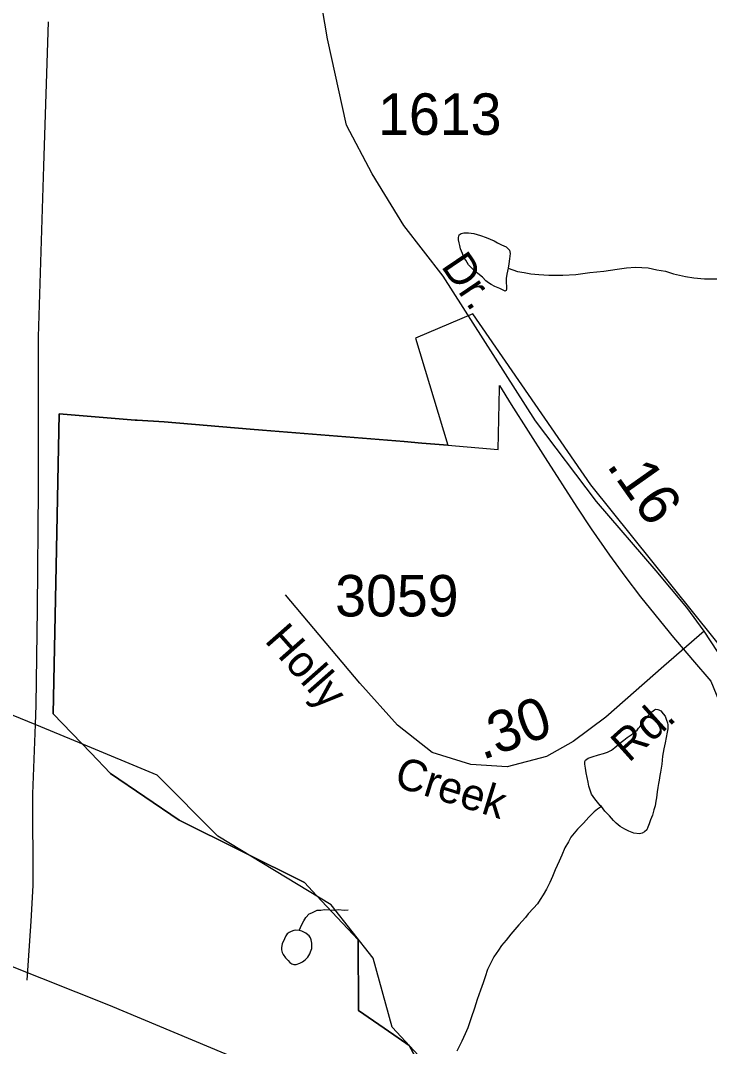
# Model space of a CAD drawing. Extents: x 2001466 to 2224147, y 644118 to 847247.
# Drawn here: x 2042605 to 2044681, y 754077 to 757169 of the extents above; entities that cross this region are included whole.
import ezdxf

# ---------------------------------------------------------------- set-up
doc = ezdxf.new("R2010")
doc.units = 0
for name, color, linetype in [('Exist Boundary Political City Limit New', 7, 'Continuous'), ('Exist Hydrographic Misc Water Feature', 7, 'Continuous'), ('Exist Road Non-System Type 51', 7, 'Continuous'), ('Exist Road Secondary Mileage Hundredths English Label', 7, 'Continuous'), ('Exist Road Secondary Type 51 Attributed', 7, 'Continuous'), ('Exist Road Secondary Type 51 Label', 7, 'Continuous'), ('Exist Road Secondary Type 51 Number Label', 7, 'Continuous'), ('Map Preparation Boundary City Limit Buffer Line', 7, 'Continuous')]:
    doc.layers.add(name, color=color, linetype=linetype)

msp = doc.modelspace()

# ---------------------------------------------------------------- linework, layer by layer
at = {"layer": 'Exist Boundary Political City Limit New'}
for points in [[(2044857, 755041.5), (2044756.9, 755230.2), (2044324.1, 755770.1), (2043967.9, 756285.4), (2043795.1, 756212.4), (2043892.2, 755889.6)], [(2043892.2, 755889.6), (2043840.5, 755893.4), (2043814.2, 755895.3), (2043760.9, 755900.1), (2043735.9, 755902.3), (2043334.1, 755935.1), (2043296.8, 755938.1), (2043037.5, 755959.4), (2042956.5, 755964.6), (2042950.1, 755965), (2042720.9, 755983.5), (2042711.8, 755525.3), (2042703.1, 755079.9), (2042816.4, 754962.2), (2042876.2, 754900.1), (2043082.6, 754759.5), (2043460.9, 754571.1), (2043496.6, 754532.8), (2043622, 754398.9), (2043622.9, 754185.6), (2043730.2, 754112), (2043776.5, 754080.2), (2043815.2, 754008.2)]]:
    msp.add_lwpolyline(points, dxfattribs=at)
at = {"layer": 'Exist Hydrographic Misc Water Feature'}
msp.add_line((2042782.3, 754992.1), (2042648.5, 755047.4), dxfattribs=at)
for points in [[(2042648.5, 755047.4), (2042582.2, 755074.8), (2042273.2, 755415.8), (2042073.1, 755551.2), (2041898.2, 755768), (2041722, 756191.6), (2041721.2, 756434.4), (2041755.1, 756509.2), (2041721.2, 756883.9), (2041812.1, 757049.4), (2041954.1, 757173.3)], [(2044074.6, 756423.2), (2044070.7, 756405.1), (2044068.9, 756391.3), (2044068.7, 756377.5), (2044069.1, 756369.3), (2044069.1, 756359.2), (2044068.9, 756355.5), (2044065.2, 756353.3), (2044049, 756361.4), (2044034.6, 756367.2), (2044022.9, 756373.5), (2044014.9, 756379.1), (2044007.1, 756385.2), (2043996.9, 756395.3), (2043983.2, 756407.1), (2043972.9, 756415.1), (2043966.8, 756420.9), (2043954.9, 756433.3), (2043946.5, 756447.1), (2043940.5, 756454.9), (2043936.6, 756467.3), (2043930.9, 756481.1), (2043928.8, 756491.2), (2043926.8, 756499.2), (2043924.9, 756508.8), (2043924.7, 756515), (2043926.4, 756523.2), (2043932.5, 756527.1), (2043940.5, 756529.2), (2043954.7, 756529.1), (2043970.9, 756527), (2043990.7, 756521.2), (2044008.4, 756515.2), (2044032.8, 756505.5), (2044042.6, 756499.1), (2044054.9, 756493.2), (2044068.9, 756487.4), (2044075, 756481.2), (2044078.5, 756477.4), (2044080.8, 756467.3), (2044078.9, 756451.4), (2044076.7, 756435.5), (2044074.6, 756423.2)], [(2044074.6, 756423.2), (2044102.7, 756413.3), (2044123, 756409.4), (2044143.1, 756405.5), (2044167.1, 756403.5), (2044196.8, 756401.5), (2044219, 756401.7), (2044238.9, 756401.6), (2044278.8, 756403.6), (2044320.7, 756409.8), (2044362.5, 756414), (2044402.7, 756420.1), (2044431, 756423.9), (2044458.5, 756425.9), (2044496.8, 756424.1), (2044523.1, 756418.1), (2044548.7, 756414.2), (2044572.5, 756406.1), (2044608.6, 756398.2), (2044634.6, 756394.2), (2044666.8, 756390.6), (2044704.5, 756390.5)], [(2044355.7, 754800.1), (2044351.8, 754803.9), (2044343.6, 754814.1), (2044335.8, 754823.8), (2044326, 754837.9), (2044323.5, 754843.9), (2044317.6, 754861.9), (2044315.3, 754874), (2044309.4, 754902.1), (2044307.6, 754916.2), (2044305.7, 754927.8), (2044305.3, 754935.9), (2044307.8, 754940.1), (2044315.5, 754946.2), (2044327.6, 754950), (2044347.3, 754955.9), (2044361.7, 754959.9), (2044373.8, 754964.1), (2044385.5, 754970), (2044395.7, 754978.2), (2044407.6, 754988.2), (2044415.4, 754994.3), (2044423.6, 755000), (2044433.5, 755008.2), (2044445.3, 755016.1), (2044455.2, 755024.4), (2044463.4, 755030.4), (2044467.5, 755036.3), (2044471.4, 755040.2), (2044477.5, 755048.2), (2044485.5, 755060.4), (2044491.5, 755068.4), (2044497.2, 755074.4), (2044503.2, 755082.4), (2044511.4, 755088.5), (2044515.5, 755092.3), (2044519.2, 755094.2), (2044525.3, 755092.5), (2044529, 755092.3), (2044535.2, 755088.5), (2044541.5, 755080.3), (2044547.5, 755072.5), (2044551.4, 755060.5), (2044555, 755052.2), (2044555.5, 755046.5), (2044555.7, 755040.4), (2044555.5, 755034.3), (2044553.4, 755024.5), (2044551.2, 755008.6), (2044547.7, 754992.5), (2044543.4, 754974.5), (2044539.3, 754952.4), (2044537.4, 754928.3), (2044533.9, 754904.5), (2044531.7, 754894.3), (2044529.8, 754880.4), (2044527.8, 754870.2), (2044525.7, 754858.3), (2044523.9, 754844.4), (2044521.6, 754826.5), (2044519.6, 754816.3), (2044517.7, 754802.3), (2044514, 754790.3), (2044509.9, 754774.3), (2044503.8, 754760.2), (2044499.7, 754748.3), (2044496, 754738.3), (2044492.1, 754730.3), (2044485.9, 754724.4), (2044478.2, 754720.3), (2044470.2, 754718.3), (2044453.8, 754720.3), (2044438, 754726.4), (2044426.1, 754732.2), (2044412.1, 754740.1), (2044399.8, 754750), (2044391.8, 754758.2), (2044379.9, 754772.1), (2044365.8, 754786), (2044355.7, 754800.1)], [(2043838.6, 753945.4), (2043817.1, 754035.7), (2043725.2, 754136), (2043667.2, 754343.9), (2043541.1, 754504), (2043199.2, 754711.2), (2043016.1, 754895.4), (2042782.3, 754992.1)], [(2044355.7, 754800.1), (2044343.8, 754792.2), (2044334, 754784), (2044317.8, 754768.2), (2044302, 754749.9), (2044284, 754731.9), (2044273.9, 754720), (2044263.9, 754707.8), (2044256.1, 754693.9), (2044245.8, 754676), (2044236.2, 754654), (2044228, 754635.7), (2044216.1, 754610), (2044208.1, 754589.7), (2044200.5, 754571.8), (2044190.3, 754551.8), (2044180, 754533.9), (2044170.6, 754519.9), (2044162.6, 754507.7), (2044150.5, 754493.8), (2044134.5, 754477.5), (2044126.7, 754465.7), (2044106.4, 754443.6), (2044094.7, 754429.6), (2044082.6, 754415.6), (2044068.5, 754397.5), (2044054.9, 754381.7), (2044044.9, 754367.4), (2044030.9, 754347.6), (2044022.7, 754329.4), (2044012.7, 754309.4), (2044004.7, 754287.5), (2043998.7, 754269.3), (2043990.7, 754247.4), (2043981.1, 754219.2), (2043973.3, 754193.3), (2043963.3, 754163.6), (2043953.2, 754133.4), (2043945.4, 754115.5), (2043935, 754093.6), (2043929.2, 754081.5), (2043919.4, 754063.5)], [(2043444.7, 754426.4), (2043452.9, 754444.6), (2043458.2, 754456.4), (2043464.6, 754466.4), (2043474.4, 754476.6), (2043482.2, 754480.3), (2043490.6, 754484.3), (2043498.4, 754488.4), (2043510.3, 754488.6), (2043520.4, 754490.3), (2043538.4, 754488.8), (2043550.3, 754488.6), (2043562.6, 754490.5), (2043580.4, 754488.5), (2043592.3, 754488.7)], [(2043444.7, 754426.4), (2043434.4, 754428.3), (2043428.7, 754426.4), (2043420.7, 754424.3), (2043414.3, 754420.4), (2043408.6, 754416.4), (2043404.7, 754410.6), (2043400.8, 754402.2), (2043393, 754386.4), (2043391, 754376.1), (2043391, 754368.4), (2043393, 754360.4), (2043396.7, 754354.6), (2043403.1, 754344.3), (2043411.1, 754336.2), (2043416.8, 754330.4), (2043422.5, 754326.3), (2043428.7, 754324.6), (2043435.1, 754324.4), (2043446.7, 754328.3), (2043454.5, 754332.4), (2043462.7, 754338.4), (2043470.5, 754346.6), (2043476.9, 754356.6), (2043478.7, 754362.4), (2043482.8, 754372.3), (2043483, 754380.4), (2043482.6, 754388.6), (2043480.6, 754398.7), (2043478.9, 754404.6), (2043474.8, 754410.5), (2043470.7, 754414.3), (2043464.8, 754418.5), (2043458.4, 754422.2), (2043452.5, 754424.4), (2043444.7, 754426.4)]]:
    msp.add_lwpolyline(points, dxfattribs=at)
at = {"layer": 'Exist Road Non-System Type 51'}
for points in [[(2042688.4, 757165.5), (2042673.8, 756729.9), (2042657.3, 756216.2), (2042657.9, 755756.2), (2042654.5, 755396.3), (2042650.6, 755106.3), (2042648.5, 755047.4)], [(2042648.5, 755047.4), (2042641.1, 754838.5), (2042641.5, 754562.5), (2042635.3, 754454.6), (2042623.6, 754276.8)]]:
    msp.add_lwpolyline(points, dxfattribs=at)
at = {"layer": 'Exist Road Secondary Type 51 Attributed'}
for points in [[(2044665.7, 755329.1), (2044612.6, 755399.9), (2044520.9, 755511), (2044340.7, 755719.6), (2044157.2, 755962.8), (2043878.8, 756398.4), (2043759.7, 756551.4), (2043664.8, 756707.6), (2043587.5, 756854.1), (2043529.6, 757114.2), (2043497.4, 757304.2), (2043439.5, 757484.6), (2043362.2, 757630.3), (2043225.5, 757862.2), (2043017.9, 758283.4), (2042939, 758487.9), (2042874.6, 758665.8)], [(2044665.7, 755329.1), (2044544.2, 755223.2), (2044368.8, 755070.2), (2044270.7, 754996.1), (2044190.2, 754951), (2044071.1, 754920.4), (2043961.7, 754926.9), (2043845.8, 754963.1), (2043741.2, 755045.2), (2043627, 755172.5), (2043403.3, 755438.2)], [(2045137.1, 753407), (2045130.8, 753479.1), (2045120.3, 753594.7), (2045074.5, 753876.5), (2045027, 754120.9), (2044973.9, 754438.9), (2044916.8, 754729.2), (2044878.2, 754912.8), (2044831.5, 755044.8), (2044767.1, 755174.5), (2044665.7, 755329.1)], [(2045137.1, 753407), (2044686.5, 753539.1), (2044361.5, 753648.2), (2044036.4, 753749.6), (2043730.6, 753856.7), (2043320.3, 754014.2), (2042870.5, 754201.8), (2042570.4, 754321.3), (2042107.7, 754499.3), (2041752.9, 754635.8), (2041497, 754735.6), (2041154.3, 754878.9), (2040933.8, 754952.6), (2040676.3, 755013.8), (2040422.1, 755063.7)]]:
    msp.add_lwpolyline(points, dxfattribs=at)
at = {"layer": 'Map Preparation Boundary City Limit Buffer Line'}
for points in [[(2044857, 755041.5), (2044756.9, 755230.2), (2044324.1, 755770.1), (2043967.9, 756285.4), (2043795.1, 756212.4), (2043892.2, 755889.6)], [(2043892.2, 755889.6), (2044043.9, 755876.8), (2044048, 756060.9), (2044048.1, 756068.9), (2044083.8, 756012.4), (2044186.5, 755851.4), (2044281.2, 755702.9), (2044324.4, 755637.8), (2044380.2, 755557.7), (2044426.4, 755494.7), (2044473.8, 755432.6), (2044559.5, 755326), (2044568.2, 755315.6), (2044630.4, 755242.3), (2044685.8, 755178.1), (2044740.4, 755043.9), (2044857, 755041.5)], [(2043892.2, 755889.6), (2043840.5, 755893.4), (2043814.2, 755895.3), (2043760.9, 755900.1), (2043735.9, 755902.3), (2043334.1, 755935.1), (2043296.8, 755938.1), (2043037.5, 755959.4), (2042956.5, 755964.6), (2042950.1, 755965), (2042720.9, 755983.5), (2042711.8, 755525.3), (2042703.1, 755079.9), (2042816.4, 754962.2), (2042876.2, 754900.1), (2043082.6, 754759.5), (2043460.9, 754571.1), (2043496.6, 754532.8), (2043622, 754398.9), (2043622.9, 754185.6), (2043730.2, 754112), (2043776.5, 754080.2), (2043815.2, 754008.2)], [(2043815.2, 754008.2), (2043776.5, 754080.2), (2043730.2, 754112), (2043622.9, 754185.6), (2043622, 754398.9), (2043496.6, 754532.8), (2043460.9, 754571.1), (2043082.6, 754759.5), (2042876.2, 754900.1), (2042816.4, 754962.2), (2042703.1, 755079.9), (2042711.8, 755525.3), (2042720.9, 755983.5), (2042950.1, 755965), (2042956.5, 755964.6), (2043037.5, 755959.4), (2043296.8, 755938.1), (2043334.1, 755935.1), (2043735.9, 755902.3), (2043760.9, 755900.1), (2043814.2, 755895.3), (2043840.5, 755893.4), (2043892.2, 755889.6)]]:
    msp.add_lwpolyline(points, dxfattribs=at)

# ---------------------------------------------------------------- texts
at = {"layer": 'Exist Road Secondary Mileage Hundredths English Label'}
for s, rotation, p in [('.16', 305.2119, (2044369.2, 755828.2)), ('.30', 19.9736, (2043996.8, 754940))]:
    msp.add_text(s, height=125, rotation=rotation, dxfattribs=at).set_placement(p)
at = {"layer": 'Exist Road Secondary Type 51 Label'}
for s, rotation, p in [('Dr.', 304.0762, (2043870.4, 756428.9)), ('Holly', 311.4056, (2043337.8, 755299)), ('Rd.', 41.9296, (2044438.1, 754930.8)), ('Creek', 342.7684, (2043727, 754862.7))]:
    msp.add_text(s, height=95, rotation=rotation, dxfattribs=at).set_placement(p)
at = {"layer": 'Exist Road Secondary Type 51 Number Label'}
for s, p in [('1613', (2043682.5, 756824.7)), ('3059', (2043553.1, 755373.3))]:
    msp.add_text(s, height=125, dxfattribs=at).set_placement(p)

doc.saveas('drawing.dxf')
